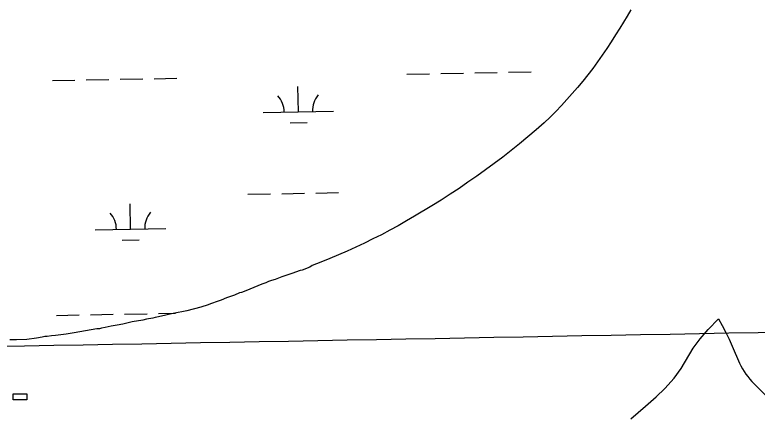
# Model space of a CAD drawing. Extents: x 3957609 to 3995875, y 234277 to 260273.
# Drawn here: x 3985009 to 3986060, y 255192 to 255757 of the extents above; entities that cross this region are included whole.
import ezdxf

# ---------------------------------------------------------------- set-up
doc = ezdxf.new("R2010")
doc.units = 0
for name, color, linetype in [('V-BLDG-OTLN', 7, 'Continuous'), ('V-GRID-MAJR', 7, 'Continuous'), ('V-TOPO-SHOR', 7, 'Continuous'), ('V-WETL-SWMP', 7, 'Continuous')]:
    doc.layers.add(name, color=color, linetype=linetype)

msp = doc.modelspace()

# ---------------------------------------------------------------- linework, layer by layer
at = {"layer": 'V-BLDG-OTLN'}
msp.add_lwpolyline([(3985006.821, 255219.752), (3985026.214, 255219.752), (3985026.214, 255211.025), (3985006.821, 255211.025)], close=True, dxfattribs=at)
at = {"layer": 'V-GRID-MAJR'}
msp.add_spline([(3961591.061, 254847.703), (3966908.859, 254947.105), (3972226.642, 255047.279), (3977544.411, 255148.228), (3982862.165, 255249.95), (3988179.905, 255352.445), (3993497.629, 255455.714), (3993497.63, 255455.714)], degree=3, dxfattribs=at)
at = {"layer": 'V-TOPO-SHOR'}
for points in [[(3985880.967, 255763.461), (3985875.968, 255754.816), (3985870.776, 255746.286), (3985865.398, 255737.873), (3985859.442, 255728.055), (3985853.311, 255718.347), (3985847.005, 255708.753), (3985840.523, 255699.274), (3985833.871, 255689.915), (3985827.049, 255680.679), (3985820.061, 255671.565), (3985812.91, 255662.583), (3985805.596, 255653.731), (3985798.121, 255645.015), (3985790.49, 255636.436), (3985782.706, 255627.996), (3985774.768, 255619.697), (3985766.68, 255611.546), (3985758.447, 255603.545), (3985746.97, 255593.546), (3985735.358, 255583.706), (3985723.617, 255574.023), (3985711.747, 255564.498), (3985699.748, 255555.134), (3985687.623, 255545.933), (3985675.376, 255536.895), (3985663.008, 255528.025), (3985650.524, 255519.321), (3985637.92, 255510.785), (3985625.204, 255502.421), (3985612.378, 255494.229), (3985599.441, 255486.211), (3985574.928, 255471.361), (3985563.355, 255464.533), (3985551.675, 255457.883), (3985539.897, 255451.411), (3985528.021, 255445.124), (3985516.05, 255439.017), (3985503.985, 255433.096), (3985491.832, 255427.359), (3985479.594, 255421.809), (3985467.271, 255416.45), (3985454.866, 255411.279), (3985442.386, 255406.298), (3985429.827, 255401.51)], [(3985429.827, 255401.51), (3985426.438, 255398.886), (3985415.663, 255395.044), (3985412.749, 255394.198), (3985401.077, 255389.924), (3985387.169, 255385.461), (3985382.455, 255383.753), (3985377.738, 255381.82), (3985372.582, 255380.341), (3985368.094, 255378.853), (3985364.496, 255377.124), (3985358.663, 255375.209), (3985336.195, 255365.754), (3985329.907, 255363.4), (3985326.993, 255362.555), (3985320.028, 255359.542), (3985308.805, 255355.485), (3985300.945, 255352.487), (3985296.9, 255350.766), (3985285.906, 255347.152), (3985282.762, 255345.863), (3985272.219, 255342.462), (3985252.722, 255337.422), (3985233.242, 255333.272), (3985226.75, 255332.037), (3985222.715, 255330.987), (3985212.414, 255328.699), (3985207.716, 255327.882), (3985204.355, 255327.044), (3985195.624, 255325.4), (3985190.248, 255324.146), (3985175.031, 255321.492), (3985162.041, 255318.578), (3985153.98, 255316.921), (3985145.477, 255315.498), (3985136.967, 255313.626), (3985131.823, 255312.817), (3985128.683, 255311.973), (3985125.331, 255311.582), (3985092.884, 255306.081), (3985081.694, 255304.029), (3985066.49, 255302.266), (3985060.905, 255301.909), (3985054.863, 255300.891), (3985051.736, 255300.719), (3985047.709, 255300.115), (3985039.874, 255298.456), (3985026.009, 255296.67), (3985011.269, 255296.015), (3985002.123, 255296.165)], [(3985880.891, 255184.241), (3985901.934, 255202.2), (3985917.102, 255215.57), (3985929.117, 255227.202), (3985942.298, 255241.942), (3985952.114, 255255.618), (3985969.541, 255284.571), (3985979.351, 255297.801), (3985990.721, 255311.006), (3986005.242, 255325.725)], [(3986005.242, 255325.725), (3986010.417, 255316.249), (3986015.385, 255306.665), (3986020.141, 255296.971), (3986024.683, 255287.178), (3986034.919, 255263.198), (3986036.908, 255259.178), (3986039.077, 255255.254), (3986041.424, 255251.434), (3986043.943, 255247.725), (3986046.632, 255244.137), (3986049.48, 255240.676), (3986052.487, 255237.35), (3986070.927, 255218.625), (3986086.072, 255202.944), (3986101.067, 255187.123)]]:
    msp.add_lwpolyline(points, dxfattribs=at)
at = {"layer": 'V-WETL-SWMP'}
for p, q in [((3985564.031, 255672.62), (3985596.025, 255673.202)), ((3985612.023, 255673.493), (3985644.018, 255674.074)), ((3985660.015, 255674.365), (3985692.01, 255674.947)), ((3985708.007, 255675.238), (3985740.002, 255675.82)), ((3985062.206, 255663.495), (3985094.2, 255664.077)), ((3985110.198, 255664.368), (3985142.192, 255664.95)), ((3985158.19, 255665.24), (3985190.185, 255665.822)), ((3985206.182, 255666.113), (3985238.177, 255666.695)), ((3985410.387, 255619.076), (3985409.732, 255655.07)), ((3985360.395, 255618.167), (3985460.379, 255619.985)), ((3985398.669, 255603.429), (3985422.665, 255603.865)), ((3985387.082, 255503.201), (3985419.076, 255503.783)), ((3985435.074, 255504.074), (3985467.068, 255504.655)), ((3985339.089, 255502.328), (3985371.084, 255502.91)), ((3985172.897, 255452.869), (3985172.243, 255488.863)), ((3985122.905, 255451.96), (3985222.889, 255453.778)), ((3985161.18, 255437.222), (3985185.176, 255437.658)), ((3985068.254, 255330.875), (3985100.248, 255331.457)), ((3985116.246, 255331.748), (3985148.241, 255332.33)), ((3985164.238, 255332.62), (3985196.233, 255333.202)), ((3985212.23, 255333.493), (3985236.338, 255333.931))]:
    msp.add_line(p, q, dxfattribs=at)
for points in [[(3985880.966, 255763.461), (3985875.968, 255754.816), (3985870.777, 255746.286), (3985865.398, 255737.873), (3985859.443, 255728.055), (3985853.311, 255718.347), (3985847.004, 255708.753), (3985840.523, 255699.274), (3985833.871, 255689.915), (3985827.05, 255680.678), (3985820.062, 255671.566), (3985812.91, 255662.583), (3985805.596, 255653.732), (3985798.122, 255645.015), (3985790.491, 255636.435), (3985782.706, 255627.995), (3985774.768, 255619.698), (3985766.681, 255611.547), (3985758.447, 255603.544), (3985746.97, 255593.547), (3985735.359, 255583.706), (3985723.617, 255574.022), (3985711.746, 255564.497), (3985699.747, 255555.134), (3985687.623, 255545.932), (3985675.376, 255536.895)], [(3985675.376, 255536.895), (3985663.008, 255528.024), (3985650.523, 255519.32), (3985637.921, 255510.785), (3985625.205, 255502.42), (3985612.377, 255494.228), (3985599.441, 255486.21), (3985574.928, 255471.361), (3985563.354, 255464.533), (3985551.676, 255457.882), (3985539.897, 255451.412), (3985528.021, 255445.123), (3985516.05, 255439.017), (3985503.986, 255433.095), (3985491.833, 255427.359), (3985479.594, 255421.81), (3985467.27, 255416.45), (3985454.866, 255411.279), (3985442.385, 255406.298), (3985429.828, 255401.51), (3985426.438, 255398.887), (3985415.664, 255395.044), (3985412.75, 255394.198), (3985401.077, 255389.924), (3985387.169, 255385.462), (3985382.455, 255383.753), (3985377.738, 255381.82), (3985372.581, 255380.341), (3985368.094, 255378.852), (3985364.496, 255377.124), (3985358.663, 255375.21), (3985336.194, 255365.754), (3985329.908, 255363.401), (3985326.993, 255362.555), (3985320.027, 255359.543), (3985308.804, 255355.484), (3985300.945, 255352.487), (3985296.9, 255350.767), (3985285.907, 255347.151), (3985282.762, 255345.863), (3985272.219, 255342.462), (3985252.723, 255337.421), (3985233.242, 255333.272), (3985226.75, 255332.038), (3985222.716, 255330.987), (3985212.414, 255328.699), (3985207.715, 255327.882), (3985204.354, 255327.044), (3985195.624, 255325.399), (3985190.248, 255324.147), (3985175.031, 255321.492), (3985162.041, 255318.577), (3985153.98, 255316.922), (3985145.477, 255315.497), (3985136.967, 255313.626), (3985131.822, 255312.816), (3985128.684, 255311.974), (3985125.33, 255311.582), (3985092.884, 255306.08), (3985081.693, 255304.029), (3985066.49, 255302.266), (3985060.905, 255301.91), (3985054.863, 255300.892), (3985051.736, 255300.719), (3985047.71, 255300.115), (3985039.873, 255298.456), (3985026.008, 255296.671), (3985011.269, 255296.016), (3985002.122, 255296.164)], [(3985880.891, 255184.242), (3985901.935, 255202.201), (3985917.102, 255215.569), (3985929.117, 255227.202), (3985942.298, 255241.941), (3985952.114, 255255.618), (3985969.541, 255284.57), (3985979.351, 255297.801), (3985990.721, 255311.007), (3986005.241, 255325.725), (3986010.417, 255316.25), (3986015.385, 255306.665), (3986020.141, 255296.972), (3986024.684, 255287.178), (3986034.92, 255263.197), (3986036.907, 255259.178), (3986039.076, 255255.254), (3986041.423, 255251.434), (3986043.943, 255247.726), (3986046.631, 255244.138), (3986049.481, 255240.677), (3986052.487, 255237.351), (3986070.928, 255218.625)]]:
    msp.add_lwpolyline(points, dxfattribs=at)
for centre, start, end in [((3985355.144, 255618.546), 0.269879, 41.813537), ((3985465.612, 255620.555), 140.269876, 181.813534), ((3985117.655, 255452.339), 0.269879, 41.813537), ((3985228.122, 255454.348), 140.269876, 181.813534)]:
    msp.add_arc(centre, 35.246, start, end, dxfattribs=at)

doc.saveas('drawing.dxf')
